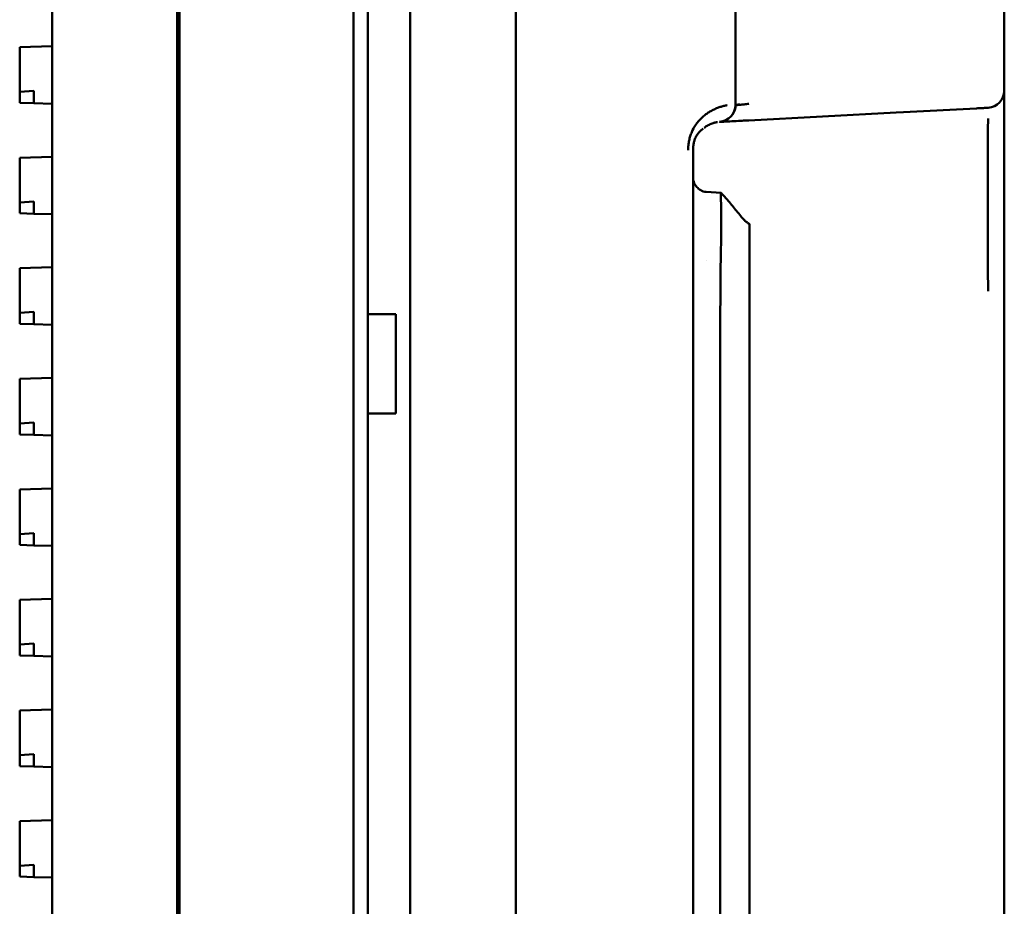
# Model space of a CAD drawing. Header units: millimetres. Extents: x 0 to 14369, y -869 to 2970.
# Tile 396 of 656: x 1703 to 1738, y 2265 to 2297. Entities that reach past the tile are written whole.
import ezdxf

# ---------------------------------------------------------------- set-up
doc = ezdxf.new("R2010")
doc.units = ezdxf.units.MM
doc.header["$LTSCALE"] = 10
doc.layers.add('Sichtbar (ISO)', color=7, linetype='Continuous', lineweight=50)

msp = doc.modelspace()

# ---------------------------------------------------------------- linework, layer by layer
at = {"layer": 'Sichtbar (ISO)'}
for p, q in [((1714.784, 2135.364), (1714.784, 2637.664)), ((1715.284, 2135.364), (1715.284, 2637.664)), ((1704.134, 2137.112), (1704.134, 2635.915)), ((1704.134, 2635.915), (1704.134, 2137.112)), ((1708.548, 2137.266), (1708.548, 2635.761)), ((1708.548, 2635.761), (1708.548, 2137.266)), ((1708.634, 2137.004), (1708.634, 2636.024)), ((1708.634, 2636.024), (1708.634, 2137.004)), ((1720.524, 2148.009), (1720.524, 2545.838)), ((1737.784, 2353.868), (1737.784, 2294.16)), ((1728.284, 2293.662), (1728.284, 2305.659)), ((1716.784, 2305.348), (1716.784, 2160.717)), ((1704.134, 2295.738), (1702.984, 2295.7)), ((1702.984, 2295.7), (1702.984, 2295.6)), ((1702.984, 2295.6), (1702.984, 2294.122)), ((1728.284, 2294.895), (1728.287, 2294.895)), ((1728.287, 2294.61), (1728.284, 2294.61)), ((1702.984, 2294.122), (1703.484, 2294.157)), ((1702.984, 2294.122), (1702.984, 2293.74)), ((1703.484, 2293.823), (1703.484, 2294.157)), ((1737.784, 2294.16), (1737.784, 2293.734)), ((1702.984, 2293.74), (1703.484, 2293.723)), ((1703.484, 2293.723), (1703.484, 2293.823)), ((1703.484, 2293.723), (1704.134, 2293.702)), ((1737.784, 2293.734), (1737.784, 2292.522)), ((1728.758, 2293.117), (1733.958, 2293.39)), ((1733.958, 2293.39), (1734.22, 2293.404)), ((1734.22, 2293.404), (1736.806, 2293.539)), ((1737.784, 2292.522), (1737.784, 2289.126)), ((1726.784, 2292.065), (1726.784, 2230.963)), ((1737.204, 2292.098), (1737.204, 2288.702)), ((1704.134, 2291.832), (1702.984, 2291.794)), ((1702.984, 2291.794), (1702.984, 2291.694)), ((1702.984, 2291.694), (1702.984, 2290.216)), ((1727.252, 2290.592), (1727.772, 2290.558)), ((1702.984, 2290.216), (1703.484, 2290.251)), ((1702.984, 2290.216), (1702.984, 2289.834)), ((1703.484, 2289.917), (1703.484, 2290.251)), ((1703.484, 2289.817), (1703.484, 2289.917)), ((1702.984, 2289.834), (1703.484, 2289.817)), ((1703.484, 2289.817), (1704.134, 2289.796)), ((1728.784, 2289.424), (1728.784, 2289.424)), ((1737.784, 2289.126), (1737.784, 2287.312)), ((1727.245, 2288.164), (1727.244, 2288.164)), ((1704.134, 2287.926), (1702.984, 2287.888)), ((1702.984, 2287.888), (1702.984, 2287.788)), ((1702.984, 2287.788), (1702.984, 2286.31)), ((1737.784, 2287.312), (1737.784, 2285.172)), ((1702.984, 2286.31), (1703.484, 2286.345)), ((1702.984, 2286.31), (1702.984, 2285.928)), ((1703.484, 2286.011), (1703.484, 2286.345)), ((1716.284, 2286.264), (1715.284, 2286.264)), ((1716.284, 2286.264), (1715.284, 2286.264)), ((1716.284, 2282.764), (1716.284, 2286.264)), ((1716.284, 2286.264), (1716.284, 2282.764)), ((1702.984, 2285.928), (1703.484, 2285.911)), ((1703.484, 2285.911), (1703.484, 2286.011)), ((1703.484, 2285.911), (1704.134, 2285.889)), ((1727.742, 2237.461), (1727.742, 2285.566)), ((1728.784, 2237.461), (1728.784, 2285.566)), ((1737.784, 2285.172), (1737.784, 2237.856)), ((1704.134, 2284.02), (1702.984, 2283.981)), ((1702.984, 2283.981), (1702.984, 2283.882)), ((1702.984, 2283.882), (1702.984, 2282.404)), ((1716.284, 2282.764), (1715.284, 2282.764)), ((1716.284, 2282.764), (1715.284, 2282.764)), ((1702.984, 2282.404), (1703.484, 2282.439)), ((1702.984, 2282.404), (1702.984, 2282.021)), ((1703.484, 2282.105), (1703.484, 2282.439)), ((1702.984, 2282.021), (1703.484, 2282.005)), ((1703.484, 2282.005), (1703.484, 2282.105)), ((1703.484, 2282.005), (1704.134, 2281.983)), ((1704.134, 2280.113), (1702.984, 2280.075)), ((1702.984, 2280.075), (1702.984, 2279.975)), ((1702.984, 2279.975), (1702.984, 2278.497)), ((1702.984, 2278.497), (1703.484, 2278.532)), ((1702.984, 2278.497), (1702.984, 2278.115)), ((1703.484, 2278.198), (1703.484, 2278.532)), ((1702.984, 2278.115), (1703.484, 2278.098)), ((1703.484, 2278.098), (1703.484, 2278.198)), ((1703.484, 2278.098), (1704.134, 2278.077)), ((1704.134, 2276.207), (1702.984, 2276.169)), ((1702.984, 2276.169), (1702.984, 2276.069)), ((1702.984, 2276.069), (1702.984, 2274.591)), ((1702.984, 2274.591), (1703.484, 2274.626)), ((1702.984, 2274.591), (1702.984, 2274.209)), ((1703.484, 2274.292), (1703.484, 2274.626)), ((1702.984, 2274.209), (1703.484, 2274.192)), ((1703.484, 2274.192), (1703.484, 2274.292)), ((1703.484, 2274.192), (1704.134, 2274.171)), ((1704.134, 2272.301), (1702.984, 2272.263)), ((1702.984, 2272.263), (1702.984, 2272.163)), ((1702.984, 2272.163), (1702.984, 2270.685)), ((1702.984, 2270.685), (1703.484, 2270.72)), ((1703.484, 2270.386), (1703.484, 2270.72)), ((1702.984, 2270.685), (1702.984, 2270.303)), ((1703.484, 2270.286), (1703.484, 2270.386)), ((1702.984, 2270.303), (1703.484, 2270.286)), ((1703.484, 2270.286), (1704.134, 2270.264)), ((1704.134, 2268.395), (1702.984, 2268.356)), ((1702.984, 2268.356), (1702.984, 2268.257)), ((1702.984, 2268.257), (1702.984, 2266.779)), ((1702.984, 2266.779), (1703.484, 2266.814)), ((1702.984, 2266.779), (1702.984, 2266.396)), ((1703.484, 2266.48), (1703.484, 2266.814)), ((1702.984, 2266.396), (1703.484, 2266.38)), ((1703.484, 2266.38), (1703.484, 2266.48)), ((1703.484, 2266.38), (1704.134, 2266.358))]:
    msp.add_line(p, q, dxfattribs=at)
for centre, start, end in [((1737.174, 2294.169), 273.9172, 359.0827), ((1727.675, 2293.671), 274.4217, 359.1616)]:
    msp.add_arc(centre, 0.61, start, end, dxfattribs=at)
for points, knots in [([(1728.286, 2293.662), (1728.287, 2293.662), (1728.288, 2293.663), (1728.289, 2293.663), (1728.29, 2293.663), (1728.292, 2293.663), (1728.293, 2293.663), (1728.296, 2293.664), (1728.299, 2293.664), (1728.304, 2293.665), (1728.312, 2293.666), (1728.323, 2293.667), (1728.336, 2293.668), (1728.362, 2293.671), (1728.398, 2293.675), (1728.441, 2293.68), (1728.441, 2293.68), (1728.441, 2293.68), (1728.442, 2293.68)], [0, 0, 0, 0, 0.03125, 0.03125, 0.03125, 0.0625, 0.0625, 0.0625, 0.125, 0.125, 0.125, 0.25, 0.25, 0.25, 0.5, 0.5, 0.5, 0.5016403, 0.5016403, 0.5016403, 0.5016403]), ([(1728.759, 2293.702), (1728.757, 2293.701), (1728.755, 2293.701), (1728.753, 2293.701), (1728.74, 2293.7), (1728.709, 2293.696), (1728.641, 2293.688), (1728.613, 2293.685), (1728.534, 2293.676), (1728.484, 2293.671), (1728.399, 2293.662), (1728.363, 2293.658), (1728.304, 2293.651), (1728.292, 2293.65), (1728.287, 2293.649)], [-0.00007355, -0.00007355, -0.00007355, -0.00007355, -0.00003678, 0, 0, 0.00398774, 0.00398774, 0.00674122, 0.00674122, 0.01225522, 0.01225522, 0.01789033, 0.01789033, 0.02493934, 0.02493934, 0.02493934, 0.02493934]), ([(1726.609, 2292.065), (1726.609, 2292.072), (1726.609, 2292.08), (1726.609, 2292.087), (1726.61, 2292.095), (1726.61, 2292.102), (1726.61, 2292.109), (1726.611, 2292.124), (1726.611, 2292.139), (1726.612, 2292.153), (1726.614, 2292.182), (1726.617, 2292.211), (1726.62, 2292.239), (1726.626, 2292.296), (1726.634, 2292.351), (1726.645, 2292.404), (1726.656, 2292.457), (1726.67, 2292.508), (1726.685, 2292.557), (1726.701, 2292.607), (1726.719, 2292.654), (1726.738, 2292.7), (1726.777, 2292.793), (1726.824, 2292.879), (1726.877, 2292.958), (1726.904, 2292.998), (1726.932, 2293.036), (1726.962, 2293.072), (1726.991, 2293.108), (1727.023, 2293.143), (1727.055, 2293.175), (1727.088, 2293.208), (1727.122, 2293.239), (1727.157, 2293.268), (1727.192, 2293.298), (1727.228, 2293.325), (1727.266, 2293.351), (1727.303, 2293.377), (1727.341, 2293.402), (1727.379, 2293.425), (1727.418, 2293.447), (1727.457, 2293.469), (1727.497, 2293.489), (1727.537, 2293.508), (1727.577, 2293.527), (1727.618, 2293.543), (1727.659, 2293.56), (1727.7, 2293.575), (1727.741, 2293.589), (1727.762, 2293.596), (1727.783, 2293.602), (1727.804, 2293.608), (1727.824, 2293.614), (1727.845, 2293.619), (1727.866, 2293.625), (1727.887, 2293.63), (1727.908, 2293.634), (1727.929, 2293.639), (1727.94, 2293.641), (1727.95, 2293.643), (1727.961, 2293.645), (1727.971, 2293.647), (1727.982, 2293.648), (1727.992, 2293.65)], [0, 0, 0, 0, 0.0078125, 0.0078125, 0.0078125, 0.015625, 0.015625, 0.015625, 0.03125, 0.03125, 0.03125, 0.0625, 0.0625, 0.0625, 0.125, 0.125, 0.125, 0.1875, 0.1875, 0.1875, 0.25, 0.25, 0.25, 0.375, 0.375, 0.375, 0.4375, 0.4375, 0.4375, 0.5, 0.5, 0.5, 0.5625, 0.5625, 0.5625, 0.625, 0.625, 0.625, 0.6875, 0.6875, 0.6875, 0.75, 0.75, 0.75, 0.8125, 0.8125, 0.8125, 0.875, 0.875, 0.875, 0.90625, 0.90625, 0.90625, 0.9375, 0.9375, 0.9375, 0.96875, 0.96875, 0.96875, 0.984375, 0.984375, 0.984375, 0.9999997, 0.9999997, 0.9999997, 0.9999997]), ([(1728.241, 2293.447), (1728.242, 2293.45), (1728.244, 2293.454), (1728.259, 2293.49), (1728.27, 2293.524), (1728.277, 2293.559)], [0.06714785, 0.06714785, 0.06714785, 0.06714785, 0.06834365, 0.06834365, 0.07903044, 0.07903044, 0.07903044, 0.07903044]), ([(1728.287, 2293.649), (1728.288, 2293.644), (1728.288, 2293.639), (1728.287, 2293.634), (1728.287, 2293.591), (1728.28, 2293.547), (1728.267, 2293.503), (1728.267, 2293.503), (1728.267, 2293.502), (1728.267, 2293.502)], [0.0000119, 0.0000119, 0.0000119, 0.0000119, 0.0178688, 0.0178688, 0.0178688, 0.1761529, 0.1761529, 0.1761529, 0.1769784, 0.1769784, 0.1769784, 0.1769784]), ([(1736.806, 2293.539), (1736.872, 2293.543), (1736.93, 2293.546), (1736.981, 2293.548), (1737.032, 2293.551), (1737.074, 2293.553), (1737.109, 2293.555), (1737.144, 2293.557), (1737.17, 2293.558), (1737.188, 2293.559), (1737.206, 2293.56), (1737.215, 2293.561), (1737.216, 2293.561)], [0, 0, 0, 0, 0.25, 0.25, 0.25, 0.5, 0.5, 0.5, 0.75, 0.75, 0.75, 0.9999996, 0.9999996, 0.9999996, 0.9999996]), ([(1727.649, 2293.055), (1727.642, 2293.055), (1727.636, 2293.054), (1727.629, 2293.053), (1727.623, 2293.051), (1727.616, 2293.05), (1727.61, 2293.049), (1727.597, 2293.047), (1727.584, 2293.044), (1727.571, 2293.041), (1727.559, 2293.038), (1727.546, 2293.035), (1727.533, 2293.032), (1727.521, 2293.029), (1727.509, 2293.025), (1727.496, 2293.021), (1727.472, 2293.013), (1727.448, 2293.005), (1727.424, 2292.995), (1727.4, 2292.985), (1727.377, 2292.975), (1727.353, 2292.963), (1727.331, 2292.952), (1727.308, 2292.94), (1727.285, 2292.927), (1727.263, 2292.914), (1727.241, 2292.9), (1727.219, 2292.885), (1727.205, 2292.875), (1727.191, 2292.865), (1727.177, 2292.855)], [0, 0, 0, 0, 0.0374212, 0.0374212, 0.0374212, 0.0745684, 0.0745684, 0.0745684, 0.1480743, 0.1480743, 0.1480743, 0.2205843, 0.2205843, 0.2205843, 0.2921569, 0.2921569, 0.2921569, 0.4326787, 0.4326787, 0.4326787, 0.569959, 0.569959, 0.569959, 0.7041625, 0.7041625, 0.7041625, 0.83532, 0.83532, 0.83532, 0.9204519, 0.9204519, 0.9204519, 0.9204519]), ([(1727.729, 2293.063), (1727.729, 2293.063), (1727.729, 2293.063), (1727.729, 2293.063), (1727.729, 2293.063), (1727.728, 2293.063), (1727.728, 2293.063), (1727.727, 2293.063), (1727.727, 2293.063), (1727.726, 2293.063), (1727.726, 2293.063), (1727.726, 2293.063), (1727.725, 2293.063), (1727.725, 2293.063), (1727.724, 2293.063), (1727.724, 2293.063), (1727.724, 2293.063), (1727.723, 2293.063), (1727.723, 2293.063), (1727.723, 2293.063), (1727.723, 2293.063), (1727.722, 2293.063), (1727.722, 2293.063), (1727.722, 2293.063), (1727.722, 2293.063)], [0.2420428, 0.2420428, 0.2420428, 0.2420428, 0.25, 0.25, 0.25, 0.375, 0.375, 0.375, 0.5, 0.5, 0.5, 0.625, 0.625, 0.625, 0.75, 0.75, 0.75, 0.875, 0.875, 0.875, 0.9375, 0.9375, 0.9375, 0.9999966, 0.9999966, 0.9999966, 0.9999966]), ([(1727.877, 2293.094), (1727.871, 2293.092), (1727.865, 2293.09), (1727.838, 2293.081), (1727.818, 2293.076), (1727.785, 2293.069), (1727.772, 2293.067), (1727.756, 2293.065), (1727.752, 2293.065), (1727.746, 2293.065), (1727.744, 2293.064), (1727.742, 2293.064), (1727.741, 2293.064), (1727.74, 2293.064), (1727.739, 2293.064), (1727.737, 2293.064), (1727.736, 2293.064), (1727.733, 2293.064), (1727.732, 2293.064), (1727.73, 2293.063), (1727.73, 2293.063), (1727.729, 2293.063)], [0.02069205, 0.02069205, 0.02069205, 0.02069205, 0.02262312, 0.02262312, 0.02902654, 0.02902654, 0.03294345, 0.03294345, 0.03413094, 0.03413094, 0.0346253, 0.0346253, 0.0349055, 0.0349055, 0.03518622, 0.03518622, 0.03575399, 0.03575399, 0.03687923, 0.03687923, 0.03796341, 0.03796341, 0.03796341, 0.03796341]), ([(1727.733, 2293.064), (1727.735, 2293.064), (1727.742, 2293.064), (1727.758, 2293.065), (1727.791, 2293.067), (1727.883, 2293.071), (1728.074, 2293.081), (1728.331, 2293.095), (1728.537, 2293.106), (1728.662, 2293.112), (1728.726, 2293.116), (1728.758, 2293.117)], [0.001813, 0.001813, 0.001813, 0.001813, 0.03125, 0.0625, 0.125, 0.25, 0.5, 0.75, 0.875, 0.9375, 1, 1, 1, 1]), ([(1737.204, 2292.098), (1737.205, 2292.281), (1737.202, 2292.502), (1737.205, 2292.875), (1737.208, 2293.012), (1737.216, 2293.145), (1737.217, 2293.163), (1737.218, 2293.181)], [-0.2005958, -0.2005958, -0.2005958, -0.2005958, -0.0841401, -0.0841401, 0, 0, 0.0136739, 0.0136739, 0.0136739, 0.0136739]), ([(1726.968, 2292.659), (1726.967, 2292.657), (1726.964, 2292.654), (1726.959, 2292.647), (1726.955, 2292.643), (1726.941, 2292.624), (1726.929, 2292.609), (1726.892, 2292.551), (1726.868, 2292.507), (1726.834, 2292.421), (1726.823, 2292.384), (1726.802, 2292.298), (1726.794, 2292.247), (1726.788, 2292.171), (1726.786, 2292.147), (1726.785, 2292.112), (1726.785, 2292.103), (1726.784, 2292.084), (1726.784, 2292.074), (1726.784, 2292.065)], [0, 0, 0, 0, 0.00203363, 0.00203363, 0.00482062, 0.00482062, 0.01303727, 0.01303727, 0.03307215, 0.03307215, 0.04587246, 0.04587246, 0.06130568, 0.06130568, 0.06881098, 0.06881098, 0.07162461, 0.07162461, 0.07448505, 0.07448505, 0.07448505, 0.07448505]), ([(1726.971, 2292.663), (1726.971, 2292.663), (1726.97, 2292.661), (1726.969, 2292.66), (1726.968, 2292.659)], [0.162853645, 0.162853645, 0.162853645, 0.162853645, 0.164562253, 0.171426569, 0.171426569, 0.171426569, 0.171426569]), ([(1727.137, 2292.825), (1727.121, 2292.813), (1727.105, 2292.799), (1727.091, 2292.787), (1727.085, 2292.781), (1727.079, 2292.776), (1727.069, 2292.767), (1727.059, 2292.757), (1727.045, 2292.743), (1727.038, 2292.736)], [0.000031, 0.000031, 0.000031, 0.000031, 0.4992436, 0.4992436, 0.4992436, 0.7434015, 0.7434015, 0.7434015, 1, 1, 1, 1]), ([(1726.784, 2290.97), (1726.784, 2291.03), (1726.784, 2291.067), (1726.784, 2291.08), (1726.784, 2291.081), (1726.784, 2291.082), (1726.784, 2291.082), (1726.784, 2291.082), (1726.784, 2291.082), (1726.784, 2291.081), (1726.784, 2291.081), (1726.784, 2291.08), (1726.784, 2291.08), (1726.784, 2291.08), (1726.784, 2291.08), (1726.784, 2291.08), (1726.784, 2291.08), (1726.784, 2291.079), (1726.784, 2291.079), (1726.784, 2291.079), (1726.784, 2291.078), (1726.784, 2291.078), (1726.784, 2291.077), (1726.784, 2291.075), (1726.784, 2291.073), (1726.785, 2291.057), (1726.786, 2291.043), (1726.79, 2291.014), (1726.793, 2290.999), (1726.803, 2290.954), (1726.813, 2290.925), (1726.837, 2290.869), (1726.853, 2290.843), (1726.9, 2290.774), (1726.936, 2290.734), (1727.025, 2290.659), (1727.082, 2290.626), (1727.178, 2290.596), (1727.214, 2290.59), (1727.251, 2290.587)], [0, 0, 0, 0, 0.0910842, 0.0910842, 0.1022346, 0.1022346, 0.1078955, 0.1078955, 0.110598, 0.110598, 0.111068, 0.111068, 0.1112103, 0.1112103, 0.1112814, 0.1112814, 0.1113528, 0.1113528, 0.1114245, 0.1114245, 0.1114961, 0.1114961, 0.1116402, 0.1116402, 0.1122157, 0.1122157, 0.1167613, 0.1167613, 0.1213316, 0.1213316, 0.130496, 0.130496, 0.1396151, 0.1396151, 0.1555374, 0.1555374, 0.1746817, 0.1746817, 0.1855989, 0.1855989, 0.1855989, 0.1855989]), ([(1727.773, 2290.558), (1727.772, 2290.558), (1727.771, 2290.557), (1727.768, 2290.539), (1727.767, 2290.47), (1727.772, 2290.164), (1727.782, 2289.857), (1727.779, 2289.042), (1727.765, 2288.54), (1727.753, 2287.603), (1727.75, 2287.21), (1727.747, 2286.398), (1727.747, 2285.983), (1727.742, 2285.566)], [0.1022579, 0.1022579, 0.1022579, 0.1022579, 0.1252658, 0.1252658, 0.2515316, 0.2515316, 0.4464848, 0.4464848, 0.6412361, 0.6412361, 0.767439, 0.767439, 0.8924569, 0.8924569, 0.8924569, 0.8924569]), ([(1727.772, 2290.558), (1727.86, 2290.464), (1727.946, 2290.367), (1728.13, 2290.152), (1728.228, 2290.032), (1728.374, 2289.851), (1728.424, 2289.788), (1728.491, 2289.707), (1728.509, 2289.685), (1728.536, 2289.654), (1728.544, 2289.646), (1728.558, 2289.63), (1728.565, 2289.623), (1728.581, 2289.606), (1728.59, 2289.597), (1728.605, 2289.582), (1728.612, 2289.575), (1728.626, 2289.563), (1728.633, 2289.556), (1728.654, 2289.538), (1728.668, 2289.528), (1728.711, 2289.495), (1728.74, 2289.477), (1728.772, 2289.459), (1728.775, 2289.458), (1728.778, 2289.456), (1728.779, 2289.455), (1728.781, 2289.454), (1728.783, 2289.454), (1728.784, 2289.453)], [0, 0, 0, 0, 0.0385528, 0.0385528, 0.0862733, 0.0862733, 0.1137536, 0.1137536, 0.1234347, 0.1234347, 0.1269839, 0.1269839, 0.1298622, 0.1298622, 0.1338337, 0.1338337, 0.1371715, 0.1371715, 0.1413431, 0.1413431, 0.1501822, 0.1501822, 0.1712852, 0.1712852, 0.1731391, 0.1731391, 0.1740644, 0.1740644, 0.1749952, 0.1749952, 0.1749952, 0.1749952]), ([(1728.784, 2289.453), (1728.784, 2289.453), (1728.784, 2289.402), (1728.784, 2289.282), (1728.784, 2289.269), (1728.784, 2289.091), (1728.784, 2288.829), (1728.784, 2288.151), (1728.784, 2287.742), (1728.784, 2287.019), (1728.784, 2286.746), (1728.784, 2286.17), (1728.784, 2285.869), (1728.784, 2285.566)], [-0.6137263, -0.6137263, -0.6137263, -0.6137263, -0.499665, -0.499665, -0.4861908, -0.4861908, -0.3318237, -0.3318237, -0.1775806, -0.1775806, -0.0908706, -0.0908706, -0.0000064, -0.0000064, -0.0000064, -0.0000064]), ([(1737.218, 2287.083), (1737.218, 2287.087), (1737.218, 2287.091), (1737.208, 2287.392), (1737.204, 2287.677), (1737.2, 2288.291), (1737.205, 2288.542), (1737.204, 2288.702)], [-0.1215704, -0.1215704, -0.1215704, -0.1215704, -0.1208234, -0.1208234, -0.0679904, -0.0679904, -0.0000087, -0.0000087, -0.0000087, -0.0000087])]:
    msp.add_open_spline(points, degree=3, knots=knots, dxfattribs=at)
for points in [[(1728.267, 2293.502), (1728.251, 2293.449), (1728.226, 2293.398), (1728.194, 2293.35)], [(1727.038, 2292.736), (1727.015, 2292.713), (1726.993, 2292.689), (1726.971, 2292.663)]]:
    msp.add_open_spline(points, degree=3, dxfattribs=at)

doc.saveas('drawing.dxf')
